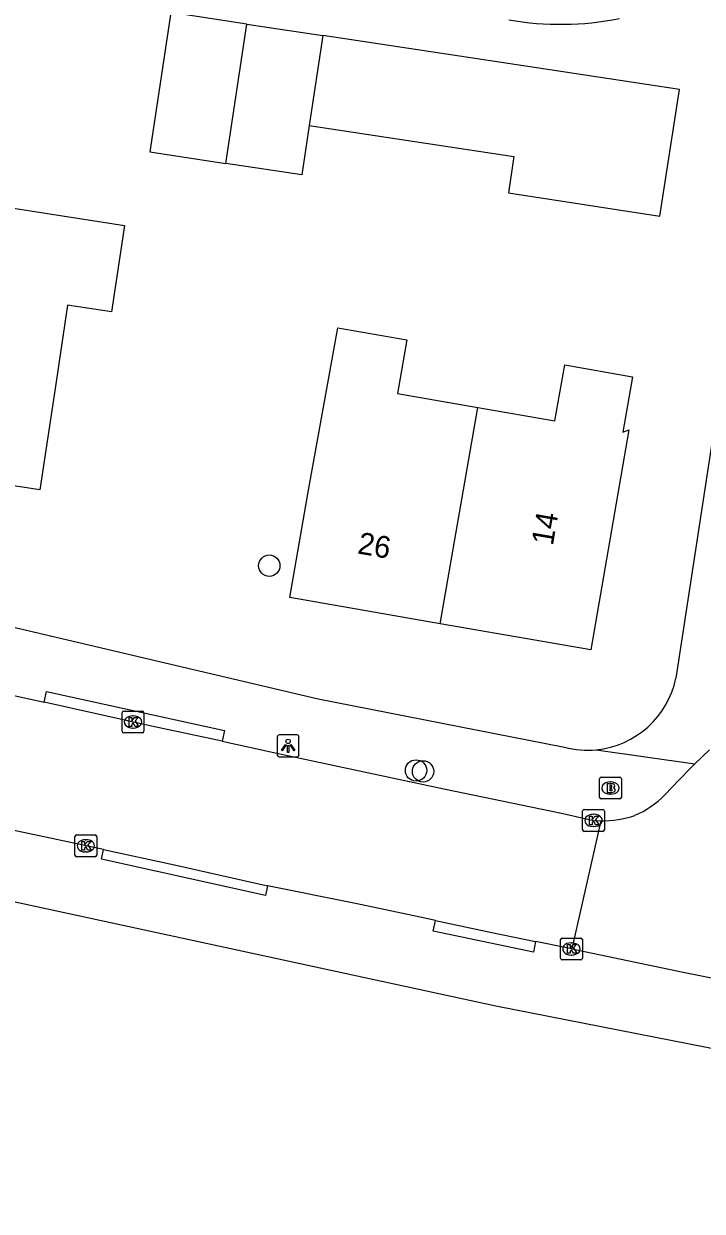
# Model space of a CAD drawing. Extents: x 161486 to 162249, y 379484 to 380829.
# Drawn here: x 162029.9 to 162061, y 380361 to 380415.4 of the extents above; entities that cross this region are included whole.
import ezdxf

# ---------------------------------------------------------------- set-up
doc = ezdxf.new("R2010")
doc.units = 0
for name, color, linetype in [('IMGEO_Boom', 7, 'Continuous'), ('IMGEO_Brandkraan', 7, 'Continuous'), ('IMGEO_Kolk', 7, 'Continuous'), ('IMGEO_Lichtpunt', 7, 'Continuous'), ('IMGEO_Pand', 7, 'Continuous'), ('IMGEO_Pand_nummerreeks', 7, 'Continuous'), ('IMGEO_Rijbaan_lokaal_open', 7, 'Continuous'), ('IMGEO_Voetpad_open', 7, 'Continuous')]:
    doc.layers.add(name, color=color, linetype=linetype)

msp = doc.modelspace()

# ---------------------------------------------------------------- linework, layer by layer
at = {"layer": 'IMGEO_Boom'}
for centre in [(162041.181, 380390.581), (162047.909, 380381.201), (162048.227, 380381.16)]:
    msp.add_circle(centre, 0.489, dxfattribs=at)
at = {"layer": 'IMGEO_Brandkraan'}
for p, q in [((162056.389, 380380.896), (162057.241, 380380.896)), ((162056.314, 380379.97), (162056.314, 380380.822)), ((162056.802, 380380.676), (162056.827, 380380.676)), ((162057.315, 380380.822), (162057.315, 380379.97)), ((162057.241, 380379.896), (162056.389, 380379.896)), ((162056.825, 380380.116), (162056.8, 380380.116))]:
    msp.add_line(p, q, dxfattribs=at)
for points in [[(162056.389, 380380.896), (162057.241, 380380.896)], [(162056.314, 380379.97), (162056.314, 380380.822)], [(162056.662, 380380.596), (162056.662, 380380.196), (162056.875, 380380.196)], [(162056.893, 380380.596), (162056.662, 380380.596)], [(162056.841, 380380.515), (162056.787, 380380.515), (162056.787, 380380.439)], [(162056.787, 380380.439), (162056.84, 380380.439)], [(162056.849, 380380.363), (162056.787, 380380.363), (162056.787, 380380.282)], [(162057.315, 380380.822), (162057.315, 380379.97)], [(162057.241, 380379.896), (162056.389, 380379.896)], [(162056.787, 380380.282), (162056.849, 380380.282)]]:
    msp.add_lwpolyline(points, dxfattribs=at)
for centre, radius, start, end in [((162056.391, 380380.82), 0.0765, 91.552, 178.448), ((162056.391, 380380.82), 0.0765, 91.552, 178.448), ((162057.239, 380380.82), 0.0765, 1.552, 88.448), ((162057.239, 380380.82), 0.0765, 1.552, 88.448), ((162056.842, 380380.477), 0.0379, 267.8285, 90.9355), ((162056.85, 380380.322), 0.0404, 269.8759, 90.5077), ((162056.897, 380380.451), 0.145, 59.4692, 91.5367), ((162056.922, 380380.498), 0.0922, 285.5137, 58.1501), ((162056.927, 380380.306), 0.105, 301.3115, 78.989), ((162056.391, 380379.972), 0.0765, 181.552, 268.448), ((162056.391, 380379.972), 0.0765, 181.552, 268.448), ((162056.881, 380380.447), 0.251, 268.6676, 293.5347), ((162057.239, 380379.972), 0.0765, 271.552, 358.448), ((162057.239, 380379.972), 0.0765, 271.552, 358.448)]:
    msp.add_arc(centre, radius, start, end, dxfattribs=at)
for centre, major_axis, ratio, start_param, end_param in [((162056.801, 380380.396), (-0.387, 0.002), 0.722429, 4.712389, 7.853982), ((162056.826, 380380.396), (-0.39, 0.002), 0.717154, 1.570796, 4.712389)]:
    msp.add_ellipse(centre, major_axis=major_axis, ratio=ratio, start_param=start_param, end_param=end_param, dxfattribs=at)
at = {"layer": 'IMGEO_Kolk'}
for p, q in [((162034.437, 380382.995), (162034.437, 380383.847)), ((162034.512, 380383.921), (162035.364, 380383.921)), ((162034.925, 380383.701), (162034.95, 380383.701)), ((162035.438, 380383.847), (162035.438, 380382.995)), ((162034.948, 380383.141), (162034.923, 380383.141)), ((162035.364, 380382.921), (162034.512, 380382.921)), ((162055.538, 380378.488), (162055.538, 380379.34)), ((162055.613, 380379.414), (162056.465, 380379.414)), ((162056.539, 380379.34), (162056.539, 380378.488)), ((162056.026, 380379.194), (162056.051, 380379.194)), ((162032.274, 380377.326), (162032.274, 380378.178)), ((162032.349, 380378.252), (162033.201, 380378.252)), ((162033.275, 380378.178), (162033.275, 380377.326)), ((162056.465, 380378.414), (162055.613, 380378.414)), ((162056.049, 380378.634), (162056.024, 380378.634)), ((162032.762, 380378.032), (162032.787, 380378.032)), ((162033.201, 380377.252), (162032.349, 380377.252)), ((162032.785, 380377.472), (162032.76, 380377.472)), ((162054.526, 380372.602), (162054.526, 380373.454)), ((162054.601, 380373.528), (162055.453, 380373.528)), ((162055.014, 380373.308), (162055.039, 380373.308)), ((162055.527, 380373.454), (162055.527, 380372.602)), ((162055.037, 380372.748), (162055.012, 380372.748)), ((162055.453, 380372.528), (162054.601, 380372.528))]:
    msp.add_line(p, q, dxfattribs=at)
for points in [[(162034.437, 380382.995), (162034.437, 380383.847)], [(162034.512, 380383.921), (162035.364, 380383.921)], [(162034.758, 380383.621), (162034.881, 380383.621), (162034.881, 380383.47), (162035.011, 380383.621), (162035.175, 380383.621), (162035.029, 380383.47), (162035.182, 380383.221), (162035.03, 380383.221), (162034.945, 380383.385), (162034.881, 380383.318), (162034.881, 380383.221), (162034.758, 380383.221), (162034.758, 380383.621)], [(162035.438, 380383.847), (162035.438, 380382.995)], [(162035.364, 380382.921), (162034.512, 380382.921)], [(162055.538, 380378.488), (162055.538, 380379.34)], [(162055.613, 380379.414), (162056.465, 380379.414)], [(162056.539, 380379.34), (162056.539, 380378.488)], [(162055.859, 380379.114), (162055.982, 380379.114), (162055.982, 380378.963), (162056.112, 380379.114), (162056.276, 380379.114), (162056.13, 380378.963), (162056.283, 380378.714), (162056.131, 380378.714), (162056.046, 380378.878), (162055.982, 380378.811), (162055.982, 380378.714), (162055.859, 380378.714), (162055.859, 380379.114)], [(162032.274, 380377.326), (162032.274, 380378.178)], [(162032.349, 380378.252), (162033.201, 380378.252)], [(162033.275, 380378.178), (162033.275, 380377.326)], [(162056.465, 380378.414), (162055.613, 380378.414)], [(162032.595, 380377.952), (162032.718, 380377.952), (162032.718, 380377.801), (162032.848, 380377.952), (162033.012, 380377.952), (162032.866, 380377.801), (162033.019, 380377.552), (162032.867, 380377.552), (162032.782, 380377.716), (162032.718, 380377.649), (162032.718, 380377.552), (162032.595, 380377.552), (162032.595, 380377.952)], [(162033.201, 380377.252), (162032.349, 380377.252)], [(162054.526, 380372.602), (162054.526, 380373.454)], [(162054.601, 380373.528), (162055.453, 380373.528)], [(162055.527, 380373.454), (162055.527, 380372.602)], [(162054.847, 380373.228), (162054.97, 380373.228), (162054.97, 380373.077), (162055.1, 380373.228), (162055.264, 380373.228), (162055.118, 380373.077), (162055.271, 380372.828), (162055.119, 380372.828), (162055.034, 380372.992), (162054.97, 380372.925), (162054.97, 380372.828), (162054.847, 380372.828), (162054.847, 380373.228)], [(162055.453, 380372.528), (162054.601, 380372.528)]]:
    msp.add_lwpolyline(points, dxfattribs=at)
for centre, start, end in [((162034.514, 380383.845), 91.552, 178.448), ((162034.514, 380383.845), 91.552, 178.448), ((162035.362, 380383.845), 1.552, 88.448), ((162035.362, 380383.845), 1.552, 88.448), ((162034.514, 380382.997), 181.552, 268.448), ((162034.514, 380382.997), 181.552, 268.448), ((162035.362, 380382.997), 271.552, 358.448), ((162035.362, 380382.997), 271.552, 358.448), ((162055.615, 380379.338), 91.552, 178.448), ((162055.615, 380379.338), 91.552, 178.448), ((162056.463, 380379.338), 1.552, 88.448), ((162056.463, 380379.338), 1.552, 88.448), ((162032.351, 380378.176), 91.552, 178.448), ((162032.351, 380378.176), 91.552, 178.448), ((162033.199, 380378.176), 1.552, 88.448), ((162033.199, 380378.176), 1.552, 88.448), ((162055.615, 380378.49), 181.552, 268.448), ((162055.615, 380378.49), 181.552, 268.448), ((162056.463, 380378.49), 271.552, 358.448), ((162056.463, 380378.49), 271.552, 358.448), ((162032.351, 380377.328), 181.552, 268.448), ((162032.351, 380377.328), 181.552, 268.448), ((162033.199, 380377.328), 271.552, 358.448), ((162033.199, 380377.328), 271.552, 358.448), ((162054.603, 380373.452), 91.552, 178.448), ((162054.603, 380373.452), 91.552, 178.448), ((162055.451, 380373.452), 1.552, 88.448), ((162055.451, 380373.452), 1.552, 88.448), ((162054.603, 380372.604), 181.552, 268.448), ((162054.603, 380372.604), 181.552, 268.448), ((162055.451, 380372.604), 271.552, 358.448), ((162055.451, 380372.604), 271.552, 358.448)]:
    msp.add_arc(centre, 0.0765, start, end, dxfattribs=at)
for centre, major_axis, ratio, start_param, end_param in [((162034.924, 380383.421), (-0.387, 0.002), 0.722429, 4.712389, 7.853982), ((162034.949, 380383.421), (-0.39, 0.002), 0.717154, 1.570796, 4.712389), ((162056.025, 380378.914), (-0.387, 0.002), 0.722429, 4.712389, 7.853982), ((162056.05, 380378.914), (-0.39, 0.002), 0.717154, 1.570796, 4.712389), ((162032.761, 380377.752), (-0.387, 0.002), 0.722429, 4.712389, 7.853982), ((162032.786, 380377.752), (-0.39, 0.002), 0.717154, 1.570796, 4.712389), ((162055.013, 380373.028), (-0.387, 0.002), 0.722429, 4.712389, 7.853982), ((162055.038, 380373.028), (-0.39, 0.002), 0.717154, 1.570796, 4.712389)]:
    msp.add_ellipse(centre, major_axis=major_axis, ratio=ratio, start_param=start_param, end_param=end_param, dxfattribs=at)
at = {"layer": 'IMGEO_Lichtpunt'}
for p, q in [((162041.546, 380382.734), (162041.546, 380381.927)), ((162041.546, 380382.734), (162041.546, 380381.927)), ((162042.448, 380382.829), (162041.64, 380382.829)), ((162042.448, 380382.829), (162041.64, 380382.829)), ((162042.542, 380381.927), (162042.542, 380382.734)), ((162042.542, 380381.927), (162042.542, 380382.734)), ((162041.64, 380381.833), (162042.448, 380381.833)), ((162041.64, 380381.833), (162042.448, 380381.833))]:
    msp.add_line(p, q, dxfattribs=at)
for points in [[(162041.92, 380382.398), (162041.959, 380382.37), (162041.771, 380382.108), (162041.733, 380382.135), (162041.92, 380382.398)], [(162042.022, 380382.35), (162042.069, 380382.35), (162042.069, 380382.028), (162042.022, 380382.028), (162042.022, 380382.35)], [(162042.132, 380382.37), (162042.17, 380382.397), (162042.357, 380382.135), (162042.318, 380382.107), (162042.132, 380382.37)]]:
    msp.add_lwpolyline(points, dxfattribs=at)
msp.add_circle((162042.045, 380382.532), 0.0994, dxfattribs=at)
for centre, start, end in [((162041.64, 380382.734), 90, 180), ((162041.64, 380382.734), 90, 180), ((162042.448, 380382.734), 0, 90), ((162042.448, 380382.734), 0, 90), ((162041.64, 380381.927), 180, 270), ((162041.64, 380381.927), 180, 270), ((162042.448, 380381.927), 270, 0), ((162042.448, 380381.927), 270, 360)]:
    msp.add_arc(centre, 0.0946, start, end, dxfattribs=at)
at = {"layer": 'IMGEO_Pand'}
for points in [[(162040.155, 380415.383), (162036.677, 380415.907), (162035.714, 380409.527), (162039.193, 380409.002)], [(162039.193, 380409.002), (162040.155, 380415.383)], [(162040.155, 380415.383), (162043.633, 380414.858)], [(162043.633, 380414.858), (162043.011, 380410.732)], [(162043.011, 380410.732), (162052.39, 380409.318), (162052.135, 380407.654), (162059.084, 380406.588), (162059.974, 380412.394), (162053.022, 380413.442), (162043.633, 380414.858)], [(162043.011, 380410.732), (162042.841, 380409.605), (162042.671, 380408.478), (162039.193, 380409.002)], [(162025.713, 380407.533), (162034.554, 380406.153), (162033.958, 380402.207), (162031.94, 380402.511), (162031.411, 380399.001), (162030.665, 380394.056), (162023.835, 380395.085)], [(162049.018, 380387.924), (162042.123, 380389.118), (162042.976, 380394.045), (162044.317, 380401.471), (162047.477, 380400.924), (162047.052, 380398.468), (162050.736, 380397.83)], [(162050.736, 380397.83), (162054.273, 380397.217), (162054.716, 380399.772), (162057.819, 380399.234), (162057.379, 380396.698), (162057.652, 380396.798), (162055.908, 380386.73), (162049.018, 380387.924)], [(162049.018, 380387.924), (162050.736, 380397.83)]]:
    msp.add_lwpolyline(points, dxfattribs=at)
msp.add_arc((162054.537, 380428.864), 13.493, 259.8329, 281.4787, dxfattribs=at)
at = {"layer": 'IMGEO_Rijbaan_lokaal_open'}
for points in [[(162014.33, 380388.129), (162022.326, 380386.252), (162029.194, 380384.698), (162030.861, 380384.328)], [(162039.015, 380382.54), (162035.782, 380383.235), (162030.861, 380384.328)], [(162039.015, 380382.54), (162041.67, 380381.97), (162049.177, 380380.368), (162054.575, 380379.243), (162056.035, 380378.914), (162056.369, 380378.897)], [(162060.684, 380381.502), (162061.358, 380382.14)], [(162060.684, 380381.502), (162060.48, 380381.31), (162059.97, 380380.777), (162059.299, 380380.082)], [(162033.585, 380377.579), (162031.94, 380377.933), (162028.321, 380378.69), (162024.127, 380379.675)], [(162056.369, 380378.897), (162055.046, 380373.026)], [(162033.585, 380377.579), (162036.838, 380376.878), (162041.037, 380375.932), (162041.104, 380375.919)], [(162048.794, 380374.332), (162048.095, 380374.479), (162045.126, 380375.116), (162041.104, 380375.919)], [(162048.794, 380374.332), (162051.303, 380373.802), (162053.385, 380373.371)], [(162055.046, 380373.026), (162053.385, 380373.371)], [(162055.046, 380373.026), (162060.14, 380371.971), (162066.448, 380370.697), (162070.637, 380369.921), (162075.065, 380369.065), (162079.523, 380368.219), (162082.872, 380367.572), (162083.626, 380367.44)]]:
    msp.add_lwpolyline(points, dxfattribs=at)
for centre, radius, start, end in [((162056.369, 380382.903), 4.067, 292.5726, 316.092), ((162056.437, 380383.471), 4.575, 269.1493, 289.0485)]:
    msp.add_arc(centre, radius, start, end, dxfattribs=at)
at = {"layer": 'IMGEO_Voetpad_open'}
for points in [[(162063.237, 380407.751), (162059.815, 380385.425)], [(162198.701, 380353.085), (162194.98, 380353.343), (162177.85, 380354.254), (162167.435, 380355.075), (162143.228, 380356.612), (162124.747, 380358.414), (162101.438, 380361.321), (162078.957, 380365.04), (162051.567, 380370.414), (162025.006, 380376.148), (162000, 380382.025), (161995.099, 380383.252), (161959.315, 380392.214), (161910.21, 380403.651), (161910.18, 380403.657)], [(161997.399, 380395.311), (162000, 380394.69), (162043.415, 380384.478), (162054.712, 380382.262)], [(162030.861, 380384.328), (162030.968, 380384.816), (162039.122, 380383.028), (162039.015, 380382.54)], [(162056.164, 380382.148), (162060.684, 380381.502)], [(162041.104, 380375.919), (162041.006, 380375.478), (162033.487, 380377.139), (162033.585, 380377.579)], [(162053.385, 380373.371), (162053.283, 380372.881), (162048.692, 380373.843), (162048.794, 380374.332)]]:
    msp.add_lwpolyline(points, dxfattribs=at)
for centre, radius, start, end in [((162055.757, 380386.274), 4.146, 275.6385, 348.1814), ((162055.759, 380386.291), 4.163, 255.4354, 275.5862)]:
    msp.add_arc(centre, radius, start, end, dxfattribs=at)

# ---------------------------------------------------------------- texts
at = {"layer": 'IMGEO_Pand_nummerreeks'}
for s, rotation, p in [('14', 80.1726, (162054.172, 380391.47)), ('26', 350.1836, (162045.186, 380391.145))]:
    msp.add_text(s, height=1, rotation=rotation, dxfattribs=at).set_placement(p)

doc.saveas('drawing.dxf')
